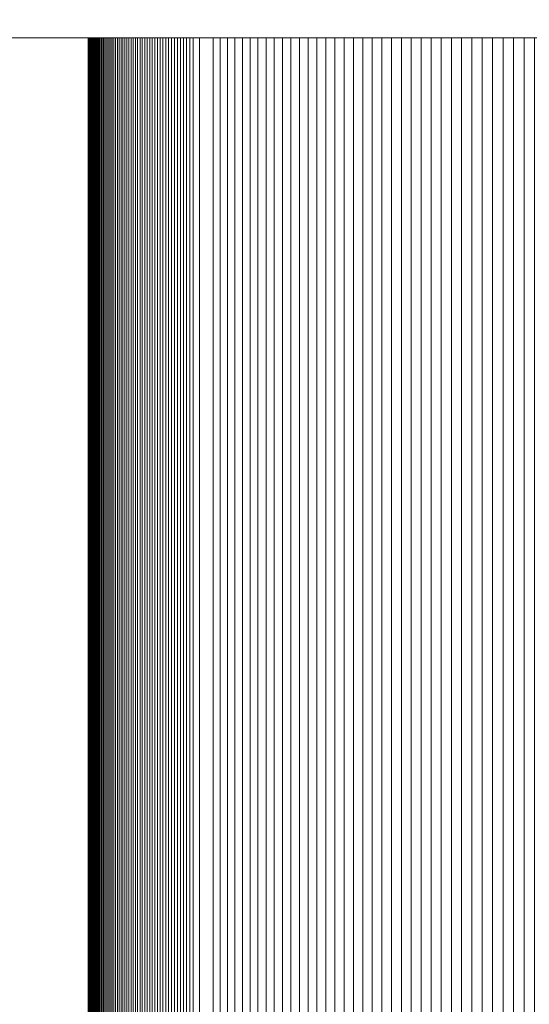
# Model space of a CAD drawing. Header units: inches. Extents: x -412 to -304, y -62 to 18.
# Tile 513 of 656: x -362.9691 to -362.8704, y -8.4463 to -8.2555. Entities that reach past the tile are written whole.
import ezdxf

# ---------------------------------------------------------------- set-up
doc = ezdxf.new("R2010")
doc.units = ezdxf.units.IN
doc.header["$LTSCALE"] = 32
doc.header["$MEASUREMENT"] = 0
for name, color, linetype, lineweight in [('Black', 7, 'Continuous', 18), ('Drawing', 7, 'Continuous', 18), ('None', 7, 'Continuous', 18), ('SolidLine', 7, 'Continuous', 15), ('Wood_1-H', 7, 'Continuous', 13)]:
    doc.layers.add(name, color=color, linetype=linetype, lineweight=lineweight)

# ---------------------------------------------------------------- blocks, each defined once
blk = doc.blocks.new('Group-20')
at = {"layer": 'Black'}
for points in [[(-34.54794, 16.53613, 28.9791), (34.54794, 16.53613, 28.9791), (34.54794, -16.53613, 28.9791), (-34.54794, -16.53613, 28.9791)], [(-34.54794, 16.53613, 27.70079), (34.54794, 16.53613, 27.70079), (34.54794, -16.53613, 27.70079), (-34.54794, -16.53613, 27.70079)]]:
    blk.add_3dface(points, dxfattribs=at)
at = {"layer": 'Wood_1-H'}
for points in [[(-35.96494, 17.95313, 28.99879), (35.96494, 17.95313, 28.99879), (35.96494, -17.95313, 28.99879), (-35.96494, -17.95313, 28.99879)], [(-35.96494, 17.95313, 28.9791), (35.96494, 17.95313, 28.9791), (35.96494, -17.95313, 28.9791), (-35.96494, -17.95313, 28.9791)]]:
    blk.add_3dface(points, dxfattribs=at)
blk = doc.blocks.new('MpHtAdjTrough-1095 (3D)')
at = {"layer": 'Black'}
for points, invisible_edges in [([(-17.24409, -4.82239, -0.1893), (-17.24409, -4.76584, -0.19505), (-17.24409, -4.72325, -0.1754), (-17.24409, -4.82239, -0.1893)], 15), ([(-17.24409, -4.82239, -0.1893), (-17.24409, -4.72325, -0.1754), (-17.24409, -4.79247, -0.00787), (-17.24409, -4.82239, -0.1893)], 15), ([(-17.24409, -4.79863, -0.19584), (-17.24409, -4.7822, -0.19682), (-17.24409, -4.76584, -0.19505), (-17.24409, -4.79863, -0.19584)], 15), ([(-17.24409, -4.82239, -0.1893), (-17.24409, -4.79863, -0.19584), (-17.24409, -4.76584, -0.19505), (-17.24409, -4.82239, -0.1893)], 15), ([(-17.24409, -4.79863, -0.19584), (-17.24409, -4.79249, -0.19653), (-17.24409, -4.7822, -0.19682), (-17.24409, -4.79863, -0.19584)], 15), ([(-17.24409, -4.78459, -0.00787), (-17.24409, -4.87772, -0.13029), (-17.24409, -4.88012, -0.12214)], 9), ([(-17.24409, -4.78459, -0.00787), (-17.24409, -4.85583, -0.16635), (-17.24409, -4.86142, -0.15995)], 9), ([(-17.24409, -4.78459, -0.00787), (-17.24409, -4.83604, -0.18233), (-17.24409, -4.84309, -0.17758)], 9), ([(-17.24409, -4.78459, -0.00787), (-17.24409, -4.87085, -0.14582), (-17.24409, -4.87462, -0.13821), (-17.24409, -4.87772, -0.13029)], 9), ([(-17.24409, -4.84309, -0.17758), (-17.24409, -4.8497, -0.17224), (-17.24409, -4.85583, -0.16635), (-17.24409, -4.78459, -0.00787)], 12), ([(-17.24409, -4.78459, -0.00787), (-17.24409, -4.88277, -0.10536), (-17.24409, -4.88301, -0.09686)], 9), ([(-17.24409, -4.86142, -0.15995), (-17.24409, -4.86644, -0.15309), (-17.24409, -4.87085, -0.14582), (-17.24409, -4.78459, -0.00787)], 12), ([(-17.24409, -4.78459, -0.00787), (-17.24409, -4.81282, -0.19272), (-17.24409, -4.82085, -0.18993)], 9), ([(-17.24409, -4.88301, -0.09686), (-17.24409, -4.8825, -0.08838), (-17.24409, -4.88127, -0.07997), (-17.24409, -4.78459, -0.00787)], 12), ([(-17.24409, -4.82085, -0.18993), (-17.24409, -4.82861, -0.18646), (-17.24409, -4.83604, -0.18233), (-17.24409, -4.78459, -0.00787)], 12), ([(-17.24409, -4.88012, -0.12214), (-17.24409, -4.88181, -0.11381), (-17.24409, -4.88277, -0.10536), (-17.24409, -4.78459, -0.00787)], 12), ([(-17.24409, -4.78459, -0.00787), (-17.24409, -4.79619, -0.19616), (-17.24409, -4.80458, -0.1948), (-17.24409, -4.81282, -0.19272)], 9), ([(-17.24409, -4.80151, -0.00147), (-17.24409, -4.79308, -0.00037), (-17.24409, -4.78459, -0.00787), (-17.24409, -4.87932, -0.0717)], 14), ([(-17.24409, -4.88127, -0.07997), (-17.24409, -4.87932, -0.0717), (-17.24409, -4.78459, -0.00787)], 10), ([(-17.24409, -4.86333, -0.03937), (-17.24409, -4.82239, -0.1893), (-17.24409, -4.79247, -0.00787), (-17.24409, -4.86333, -0.03937)], 15), ([(-17.24409, -4.86333, -0.03937), (-17.24409, -4.79247, -0.00787), (-17.24409, -4.79247), (-17.24409, -4.86333, -0.03937)], 13), ([(-17.24409, -4.86333, -0.03937), (-17.24409, -4.79247), (-17.24409, -5.31609), (-17.24409, -4.86333, -0.03937)], 13), ([(-17.24409, -4.79863, -0.19584), (-17.24409, -4.79659, -0.19612), (-17.24409, -4.79249, -0.19653), (-17.24409, -4.79863, -0.19584)], 14), ([(-17.24409, -4.80151, -0.00147), (17.24409, -4.80151, -0.00147), (17.24409, -4.79308, -0.00037), (-17.24409, -4.79308, -0.00037)], 5), ([(-17.24409, -4.79619, -0.19616), (17.24409, -4.79619, -0.19616), (17.24409, -4.80458, -0.1948), (-17.24409, -4.80458, -0.1948)], 5), ([(-17.24409, -4.80269, -0.19517), (-17.24409, -4.80066, -0.19553), (-17.24409, -4.79863, -0.19584), (-17.24409, -4.80269, -0.19517)], 12), ([(-17.24409, -4.80471, -0.19477), (-17.24409, -4.80269, -0.19517), (-17.24409, -4.79863, -0.19584), (-17.24409, -4.80471, -0.19477)], 14), ([(-17.24409, -4.81071, -0.19332), (-17.24409, -4.80471, -0.19477), (-17.24409, -4.79863, -0.19584), (-17.24409, -4.81071, -0.19332)], 15), ([(-17.24409, -4.82239, -0.1893), (-17.24409, -4.81071, -0.19332), (-17.24409, -4.79863, -0.19584), (-17.24409, -4.82239, -0.1893)], 15), ([(-17.24409, -4.80982, -0.00329), (17.24409, -4.80982, -0.00329), (17.24409, -4.80151, -0.00147), (-17.24409, -4.80151, -0.00147)], 5), ([(-17.24409, -4.87932, -0.0717), (-17.24409, -4.80982, -0.00329), (-17.24409, -4.80151, -0.00147)], 9), ([(-17.24409, -4.80458, -0.1948), (17.24409, -4.80458, -0.1948), (17.24409, -4.81282, -0.19272), (-17.24409, -4.81282, -0.19272)], 5), ([(-17.24409, -4.80872, -0.19385), (-17.24409, -4.80672, -0.19433), (-17.24409, -4.80471, -0.19477), (-17.24409, -4.80872, -0.19385)], 12), ([(-17.24409, -4.81071, -0.19332), (-17.24409, -4.80872, -0.19385), (-17.24409, -4.80471, -0.19477), (-17.24409, -4.81071, -0.19332)], 14), ([(-17.24409, -4.81793, -0.00582), (17.24409, -4.81793, -0.00582), (17.24409, -4.80982, -0.00329), (-17.24409, -4.80982, -0.00329)], 5), ([(-17.24409, -4.8258, -0.00904), (-17.24409, -4.81793, -0.00582), (-17.24409, -4.80982, -0.00329), (-17.24409, -4.87932, -0.0717)], 12), ([(-17.24409, -4.81466, -0.19215), (-17.24409, -4.81269, -0.19275), (-17.24409, -4.81071, -0.19332), (-17.24409, -4.81466, -0.19215)], 12), ([(-17.24409, -4.81855, -0.19081), (-17.24409, -4.81466, -0.19215), (-17.24409, -4.81071, -0.19332), (-17.24409, -4.81855, -0.19081)], 15), ([(-17.24409, -4.82239, -0.1893), (-17.24409, -4.81855, -0.19081), (-17.24409, -4.81071, -0.19332), (-17.24409, -4.82239, -0.1893)], 15), ([(-17.24409, -4.81282, -0.19272), (17.24409, -4.81282, -0.19272), (17.24409, -4.82085, -0.18993), (-17.24409, -4.82085, -0.18993)], 5), ([(-17.24409, -4.81855, -0.19081), (-17.24409, -4.81661, -0.1915), (-17.24409, -4.81466, -0.19215), (-17.24409, -4.81855, -0.19081)], 12), ([(-17.24409, -4.8258, -0.00904), (17.24409, -4.8258, -0.00904), (17.24409, -4.81793, -0.00582), (-17.24409, -4.81793, -0.00582)], 5), ([(-17.24409, -4.82239, -0.1893), (-17.24409, -4.82048, -0.19007), (-17.24409, -4.81855, -0.19081), (-17.24409, -4.82239, -0.1893)], 12), ([(-17.24409, -4.82085, -0.18993), (17.24409, -4.82085, -0.18993), (17.24409, -4.82861, -0.18646), (-17.24409, -4.82861, -0.18646)], 5), ([(-17.24409, -4.82616, -0.18764), (-17.24409, -4.82428, -0.18849), (-17.24409, -4.82239, -0.1893), (-17.24409, -4.82616, -0.18764)], 12), ([(-17.24409, -4.82985, -0.18583), (-17.24409, -4.82616, -0.18764), (-17.24409, -4.82239, -0.1893), (-17.24409, -4.82985, -0.18583)], 15), ([(-17.24409, -4.83525, -0.18282), (-17.24409, -4.82985, -0.18583), (-17.24409, -4.82239, -0.1893), (-17.24409, -4.83525, -0.18282)], 15), ([(-17.24409, -4.84541, -0.17581), (-17.24409, -4.83525, -0.18282), (-17.24409, -4.82239, -0.1893), (-17.24409, -4.84541, -0.17581)], 15), ([(-17.24409, -4.85882, -0.16306), (-17.24409, -4.84541, -0.17581), (-17.24409, -4.82239, -0.1893), (-17.24409, -4.85882, -0.16306)], 15), ([(-17.24409, -4.87739, -0.13123), (-17.24409, -4.85882, -0.16306), (-17.24409, -4.82239, -0.1893), (-17.24409, -4.87739, -0.13123)], 15), ([(-17.24409, -4.86333, -0.03937), (-17.24409, -4.87739, -0.13123), (-17.24409, -4.82239, -0.1893), (-17.24409, -4.86333, -0.03937)], 15), ([(-17.24409, -4.83335, -0.01293), (17.24409, -4.83335, -0.01293), (17.24409, -4.8258, -0.00904), (-17.24409, -4.8258, -0.00904)], 5), ([(-17.24409, -4.87932, -0.0717), (-17.24409, -4.84055, -0.01745), (-17.24409, -4.83335, -0.01293), (-17.24409, -4.8258, -0.00904)], 9), ([(-17.24409, -4.82985, -0.18583), (-17.24409, -4.82801, -0.18675), (-17.24409, -4.82616, -0.18764), (-17.24409, -4.82985, -0.18583)], 12), ([(-17.24409, -4.82861, -0.18646), (17.24409, -4.82861, -0.18646), (17.24409, -4.83604, -0.18233), (-17.24409, -4.83604, -0.18233)], 5), ([(-17.24409, -4.83525, -0.18282), (-17.24409, -4.83167, -0.18486), (-17.24409, -4.82985, -0.18583), (-17.24409, -4.83525, -0.18282)], 13), ([(-17.24409, -4.83525, -0.18282), (-17.24409, -4.83347, -0.18386), (-17.24409, -4.83167, -0.18486), (-17.24409, -4.83525, -0.18282)], 12), ([(-17.24409, -4.84055, -0.01745), (17.24409, -4.84055, -0.01745), (17.24409, -4.83335, -0.01293), (-17.24409, -4.83335, -0.01293)], 5), ([(-17.24409, -4.83873, -0.18062), (-17.24409, -4.837, -0.18174), (-17.24409, -4.83525, -0.18282), (-17.24409, -4.83873, -0.18062)], 12), ([(-17.24409, -4.84212, -0.17829), (-17.24409, -4.83873, -0.18062), (-17.24409, -4.83525, -0.18282), (-17.24409, -4.84212, -0.17829)], 15), ([(-17.24409, -4.84541, -0.17581), (-17.24409, -4.84212, -0.17829), (-17.24409, -4.83525, -0.18282), (-17.24409, -4.84541, -0.17581)], 15), ([(-17.24409, -4.83604, -0.18233), (17.24409, -4.83604, -0.18233), (17.24409, -4.84309, -0.17758), (-17.24409, -4.84309, -0.17758)], 5), ([(-17.24409, -4.84212, -0.17829), (-17.24409, -4.84044, -0.17947), (-17.24409, -4.83873, -0.18062), (-17.24409, -4.84212, -0.17829)], 12), ([(-17.24409, -4.84733, -0.02258), (17.24409, -4.84733, -0.02258), (17.24409, -4.84055, -0.01745), (-17.24409, -4.84055, -0.01745)], 5), ([(-17.24409, -4.84055, -0.01745), (-17.24409, -4.86467, -0.04119), (-17.24409, -4.85943, -0.0345), (-17.24409, -4.85364, -0.02828)], 9), ([(-17.24409, -4.84055, -0.01745), (-17.24409, -4.86931, -0.04831), (-17.24409, -4.86467, -0.04119)], 9), ([(-17.24409, -4.84055, -0.01745), (-17.24409, -4.87932, -0.0717), (-17.24409, -4.87666, -0.06362)], 9), ([(-17.24409, -4.87666, -0.06362), (-17.24409, -4.87331, -0.05581), (-17.24409, -4.86931, -0.04831), (-17.24409, -4.84055, -0.01745)], 12), ([(-17.24409, -4.85364, -0.02828), (-17.24409, -4.84733, -0.02258), (-17.24409, -4.84055, -0.01745)], 8), ([(-17.24409, -4.84541, -0.17581), (-17.24409, -4.84378, -0.17707), (-17.24409, -4.84212, -0.17829), (-17.24409, -4.84541, -0.17581)], 12), ([(-17.24409, -4.84309, -0.17758), (17.24409, -4.84309, -0.17758), (17.24409, -4.8497, -0.17224), (-17.24409, -4.8497, -0.17224)], 5), ([(-17.24409, -4.8486, -0.1732), (-17.24409, -4.84702, -0.17452), (-17.24409, -4.84541, -0.17581), (-17.24409, -4.8486, -0.1732)], 12), ([(-17.24409, -4.85167, -0.17046), (-17.24409, -4.8486, -0.1732), (-17.24409, -4.84541, -0.17581), (-17.24409, -4.85167, -0.17046)], 15), ([(-17.24409, -4.85882, -0.16306), (-17.24409, -4.85167, -0.17046), (-17.24409, -4.84541, -0.17581), (-17.24409, -4.85882, -0.16306)], 15), ([(-17.24409, -4.85364, -0.02828), (17.24409, -4.85364, -0.02828), (17.24409, -4.84733, -0.02258), (-17.24409, -4.84733, -0.02258)], 5), ([(-17.24409, -4.85167, -0.17046), (-17.24409, -4.85015, -0.17184), (-17.24409, -4.8486, -0.1732), (-17.24409, -4.85167, -0.17046)], 12), ([(-17.24409, -4.8497, -0.17224), (17.24409, -4.8497, -0.17224), (17.24409, -4.85583, -0.16635), (-17.24409, -4.85583, -0.16635)], 5), ([(-17.24409, -4.85462, -0.16759), (-17.24409, -4.85316, -0.16904), (-17.24409, -4.85167, -0.17046), (-17.24409, -4.85462, -0.16759)], 12), ([(-17.24409, -4.85882, -0.16306), (-17.24409, -4.85462, -0.16759), (-17.24409, -4.85167, -0.17046), (-17.24409, -4.85882, -0.16306)], 15), ([(-17.24409, -4.85943, -0.0345), (17.24409, -4.85943, -0.0345), (17.24409, -4.85364, -0.02828), (-17.24409, -4.85364, -0.02828)], 5), ([(-17.24409, -4.85745, -0.1646), (-17.24409, -4.85605, -0.16611), (-17.24409, -4.85462, -0.16759), (-17.24409, -4.85745, -0.1646)], 12), ([(-17.24409, -4.85882, -0.16306), (-17.24409, -4.85745, -0.1646), (-17.24409, -4.85462, -0.16759), (-17.24409, -4.85882, -0.16306)], 14), ([(-17.24409, -4.85583, -0.16635), (17.24409, -4.85583, -0.16635), (17.24409, -4.86142, -0.15995), (-17.24409, -4.86142, -0.15995)], 5), ([(-17.24409, -4.86397, -0.15663), (-17.24409, -4.86146, -0.1599), (-17.24409, -4.85882, -0.16306), (-17.24409, -4.86397, -0.15663)], 13), ([(-17.24409, -4.87161, -0.14442), (-17.24409, -4.86397, -0.15663), (-17.24409, -4.85882, -0.16306), (-17.24409, -4.87161, -0.14442)], 15), ([(-17.24409, -4.87739, -0.13123), (-17.24409, -4.87161, -0.14442), (-17.24409, -4.85882, -0.16306), (-17.24409, -4.87739, -0.13123)], 15), ([(-17.24409, -4.86467, -0.04119), (17.24409, -4.86467, -0.04119), (17.24409, -4.85943, -0.0345), (-17.24409, -4.85943, -0.0345)], 5), ([(-17.24409, -4.86142, -0.15995), (17.24409, -4.86142, -0.15995), (17.24409, -4.86644, -0.15309), (-17.24409, -4.86644, -0.15309)], 5), ([(-17.24409, -4.86397, -0.15663), (-17.24409, -4.86273, -0.15827), (-17.24409, -4.86146, -0.1599), (-17.24409, -4.86397, -0.15663)], 12), ([(-17.24409, -4.86333, -0.03937), (-17.24409, -4.86455, -0.04103), (-17.24409, -4.86573, -0.04272), (-17.24409, -4.86333, -0.03937)], 12), ([(-17.24409, -4.86333, -0.03937), (-17.24409, -4.86573, -0.04272), (-17.24409, -4.86907, -0.04791), (-17.24409, -4.86333, -0.03937)], 15), ([(-17.24409, -4.86333, -0.03937), (-17.24409, -4.86907, -0.04791), (-17.24409, -4.87388, -0.05701), (-17.24409, -4.86333, -0.03937)], 15), ([(-17.24409, -4.86333, -0.03937), (-17.24409, -4.87388, -0.05701), (-17.24409, -4.88204, -0.08456), (-17.24409, -4.86333, -0.03937)], 15), ([(-17.24409, -4.86333, -0.03937), (-17.24409, -4.88204, -0.08456), (-17.24409, -4.87739, -0.13123), (-17.24409, -4.86333, -0.03937)], 15), ([(-17.24409, -5.31609), (-17.24409, -5.31609, -0.03937), (-17.24409, -4.86333, -0.03937), (-17.24409, -5.31609)], 12), ([(-17.24409, -4.86746, -0.15153), (-17.24409, -4.86517, -0.15495), (-17.24409, -4.86397, -0.15663), (-17.24409, -4.86746, -0.15153)], 13), ([(-17.24409, -4.87161, -0.14442), (-17.24409, -4.86746, -0.15153), (-17.24409, -4.86397, -0.15663), (-17.24409, -4.87161, -0.14442)], 15), ([(-17.24409, -4.86931, -0.04831), (17.24409, -4.86931, -0.04831), (17.24409, -4.86467, -0.04119), (-17.24409, -4.86467, -0.04119)], 5), ([(-17.24409, -4.86746, -0.15153), (-17.24409, -4.86633, -0.15326), (-17.24409, -4.86517, -0.15495), (-17.24409, -4.86746, -0.15153)], 12), ([(-17.24409, -4.86573, -0.04272), (-17.24409, -4.86688, -0.04443), (-17.24409, -4.86907, -0.04791), (-17.24409, -4.86573, -0.04272)], 14), ([(-17.24409, -4.86644, -0.15309), (17.24409, -4.86644, -0.15309), (17.24409, -4.87085, -0.14582), (-17.24409, -4.87085, -0.14582)], 5), ([(-17.24409, -4.86688, -0.04443), (-17.24409, -4.86799, -0.04616), (-17.24409, -4.86907, -0.04791), (-17.24409, -4.86688, -0.04443)], 12), ([(-17.24409, -4.87161, -0.14442), (-17.24409, -4.86855, -0.14979), (-17.24409, -4.86746, -0.15153), (-17.24409, -4.87161, -0.14442)], 13), ([(-17.24409, -4.87063, -0.14623), (-17.24409, -4.86961, -0.14802), (-17.24409, -4.86855, -0.14979), (-17.24409, -4.87063, -0.14623)], 12), ([(-17.24409, -4.87161, -0.14442), (-17.24409, -4.87063, -0.14623), (-17.24409, -4.86855, -0.14979), (-17.24409, -4.87161, -0.14442)], 14), ([(-17.24409, -4.86907, -0.04791), (-17.24409, -4.87011, -0.04969), (-17.24409, -4.87207, -0.05331), (-17.24409, -4.86907, -0.04791)], 14), ([(-17.24409, -4.86907, -0.04791), (-17.24409, -4.87207, -0.05331), (-17.24409, -4.87388, -0.05701), (-17.24409, -4.86907, -0.04791)], 15), ([(-17.24409, -4.87331, -0.05581), (17.24409, -4.87331, -0.05581), (17.24409, -4.86931, -0.04831), (-17.24409, -4.86931, -0.04831)], 5), ([(-17.24409, -4.87011, -0.04969), (-17.24409, -4.87111, -0.05149), (-17.24409, -4.87207, -0.05331), (-17.24409, -4.87011, -0.04969)], 12), ([(-17.24409, -4.87085, -0.14582), (17.24409, -4.87085, -0.14582), (17.24409, -4.87462, -0.13821), (-17.24409, -4.87462, -0.13821)], 5), ([(-17.24409, -4.87346, -0.14074), (-17.24409, -4.87255, -0.14259), (-17.24409, -4.87161, -0.14442), (-17.24409, -4.87346, -0.14074)], 12), ([(-17.24409, -4.87432, -0.13887), (-17.24409, -4.87346, -0.14074), (-17.24409, -4.87161, -0.14442), (-17.24409, -4.87432, -0.13887)], 14), ([(-17.24409, -4.87739, -0.13123), (-17.24409, -4.87432, -0.13887), (-17.24409, -4.87161, -0.14442), (-17.24409, -4.87739, -0.13123)], 15), ([(-17.24409, -4.87207, -0.05331), (-17.24409, -4.873, -0.05515), (-17.24409, -4.87388, -0.05701), (-17.24409, -4.87207, -0.05331)], 12), ([(-17.24409, -4.87666, -0.06362), (17.24409, -4.87666, -0.06362), (17.24409, -4.87331, -0.05581), (-17.24409, -4.87331, -0.05581)], 5), ([(-17.24409, -4.87388, -0.05701), (-17.24409, -4.87473, -0.05889), (-17.24409, -4.87554, -0.06078), (-17.24409, -4.87388, -0.05701)], 12), ([(-17.24409, -4.87388, -0.05701), (-17.24409, -4.87554, -0.06078), (-17.24409, -4.87703, -0.06462), (-17.24409, -4.87388, -0.05701)], 15), ([(-17.24409, -4.87388, -0.05701), (-17.24409, -4.87703, -0.06462), (-17.24409, -4.87897, -0.07048), (-17.24409, -4.87388, -0.05701)], 15), ([(-17.24409, -4.87388, -0.05701), (-17.24409, -4.87897, -0.07048), (-17.24409, -4.88204, -0.08456), (-17.24409, -4.87388, -0.05701)], 15), ([(-17.24409, -4.87594, -0.13508), (-17.24409, -4.87515, -0.13699), (-17.24409, -4.87432, -0.13887), (-17.24409, -4.87594, -0.13508)], 12), ([(-17.24409, -4.87739, -0.13123), (-17.24409, -4.87594, -0.13508), (-17.24409, -4.87432, -0.13887), (-17.24409, -4.87739, -0.13123)], 15), ([(-17.24409, -4.87462, -0.13821), (17.24409, -4.87462, -0.13821), (17.24409, -4.87772, -0.13029), (-17.24409, -4.87772, -0.13029)], 5), ([(-17.24409, -4.87554, -0.06078), (-17.24409, -4.8763, -0.06269), (-17.24409, -4.87703, -0.06462), (-17.24409, -4.87554, -0.06078)], 12), ([(-17.24409, -4.87739, -0.13123), (-17.24409, -4.87668, -0.13316), (-17.24409, -4.87594, -0.13508), (-17.24409, -4.87739, -0.13123)], 12), ([(-17.24409, -4.87932, -0.0717), (17.24409, -4.87932, -0.0717), (17.24409, -4.87666, -0.06362), (-17.24409, -4.87666, -0.06362)], 5), ([(-17.24409, -4.87703, -0.06462), (-17.24409, -4.87772, -0.06656), (-17.24409, -4.87897, -0.07048), (-17.24409, -4.87703, -0.06462)], 14), ([(-17.24409, -4.87868, -0.12732), (-17.24409, -4.87806, -0.12928), (-17.24409, -4.87739, -0.13123), (-17.24409, -4.87868, -0.12732)], 12), ([(-17.24409, -4.87926, -0.12535), (-17.24409, -4.87868, -0.12732), (-17.24409, -4.87739, -0.13123), (-17.24409, -4.87926, -0.12535)], 14), ([(-17.24409, -4.88118, -0.11734), (-17.24409, -4.87926, -0.12535), (-17.24409, -4.87739, -0.13123), (-17.24409, -4.88118, -0.11734)], 15), ([(-17.24409, -4.88279, -0.1051), (-17.24409, -4.88118, -0.11734), (-17.24409, -4.87739, -0.13123), (-17.24409, -4.88279, -0.1051)], 15), ([(-17.24409, -4.88204, -0.08456), (-17.24409, -4.88279, -0.1051), (-17.24409, -4.87739, -0.13123), (-17.24409, -4.88204, -0.08456)], 15), ([(-17.24409, -4.87772, -0.06656), (-17.24409, -4.87836, -0.06852), (-17.24409, -4.87897, -0.07048), (-17.24409, -4.87772, -0.06656)], 12), ([(-17.24409, -4.87772, -0.13029), (17.24409, -4.87772, -0.13029), (17.24409, -4.88012, -0.12214), (-17.24409, -4.88012, -0.12214)], 5), ([(-17.24409, -4.87897, -0.07048), (-17.24409, -4.87953, -0.07246), (-17.24409, -4.88005, -0.07446), (-17.24409, -4.87897, -0.07048)], 12), ([(-17.24409, -4.87897, -0.07048), (-17.24409, -4.88005, -0.07446), (-17.24409, -4.88097, -0.07847), (-17.24409, -4.87897, -0.07048)], 15), ([(-17.24409, -4.87897, -0.07048), (-17.24409, -4.88097, -0.07847), (-17.24409, -4.88204, -0.08456), (-17.24409, -4.87897, -0.07048)], 15), ([(-17.24409, -4.88031, -0.12136), (-17.24409, -4.87981, -0.12336), (-17.24409, -4.87926, -0.12535), (-17.24409, -4.88031, -0.12136)], 12), ([(-17.24409, -4.88118, -0.11734), (-17.24409, -4.88031, -0.12136), (-17.24409, -4.87926, -0.12535), (-17.24409, -4.88118, -0.11734)], 15), ([(-17.24409, -4.88127, -0.07997), (17.24409, -4.88127, -0.07997), (17.24409, -4.87932, -0.0717), (-17.24409, -4.87932, -0.0717)], 5), ([(-17.24409, -4.88005, -0.07446), (-17.24409, -4.88054, -0.07646), (-17.24409, -4.88097, -0.07847), (-17.24409, -4.88005, -0.07446)], 12), ([(-17.24409, -4.88012, -0.12214), (17.24409, -4.88012, -0.12214), (17.24409, -4.88181, -0.11381), (-17.24409, -4.88181, -0.11381)], 5), ([(-17.24409, -4.88118, -0.11734), (-17.24409, -4.88077, -0.11935), (-17.24409, -4.88031, -0.12136), (-17.24409, -4.88118, -0.11734)], 12), ([(-17.24409, -4.88097, -0.07847), (-17.24409, -4.88137, -0.08049), (-17.24409, -4.88172, -0.08252), (-17.24409, -4.88097, -0.07847)], 12), ([(-17.24409, -4.88097, -0.07847), (-17.24409, -4.88172, -0.08252), (-17.24409, -4.88204, -0.08456), (-17.24409, -4.88097, -0.07847)], 13), ([(-17.24409, -4.88189, -0.11328), (-17.24409, -4.88156, -0.11531), (-17.24409, -4.88118, -0.11734), (-17.24409, -4.88189, -0.11328)], 12), ([(-17.24409, -4.88218, -0.11124), (-17.24409, -4.88189, -0.11328), (-17.24409, -4.88118, -0.11734), (-17.24409, -4.88218, -0.11124)], 14), ([(-17.24409, -4.88279, -0.1051), (-17.24409, -4.88218, -0.11124), (-17.24409, -4.88118, -0.11734), (-17.24409, -4.88279, -0.1051)], 15), ([(-17.24409, -4.8825, -0.08838), (17.24409, -4.8825, -0.08838), (17.24409, -4.88127, -0.07997), (-17.24409, -4.88127, -0.07997)], 5), ([(-17.24409, -4.88181, -0.11381), (17.24409, -4.88181, -0.11381), (17.24409, -4.88277, -0.10536), (-17.24409, -4.88277, -0.10536)], 5), ([(-17.24409, -4.88204, -0.08456), (-17.24409, -4.8823, -0.0866), (-17.24409, -4.88253, -0.08864), (-17.24409, -4.88204, -0.08456)], 12), ([(-17.24409, -4.88204, -0.08456), (-17.24409, -4.88253, -0.08864), (-17.24409, -4.88295, -0.09481), (-17.24409, -4.88204, -0.08456)], 15), ([(-17.24409, -4.88204, -0.08456), (-17.24409, -4.88295, -0.09481), (-17.24409, -4.88279, -0.1051), (-17.24409, -4.88204, -0.08456)], 15), ([(-17.24409, -4.88263, -0.10715), (-17.24409, -4.88243, -0.1092), (-17.24409, -4.88218, -0.11124), (-17.24409, -4.88263, -0.10715)], 12), ([(-17.24409, -4.88279, -0.1051), (-17.24409, -4.88263, -0.10715), (-17.24409, -4.88218, -0.11124), (-17.24409, -4.88279, -0.1051)], 14), ([(-17.24409, -4.88301, -0.09686), (17.24409, -4.88301, -0.09686), (17.24409, -4.8825, -0.08838), (-17.24409, -4.8825, -0.08838)], 5), ([(-17.24409, -4.88253, -0.08864), (-17.24409, -4.88271, -0.09069), (-17.24409, -4.88295, -0.09481), (-17.24409, -4.88253, -0.08864)], 14), ([(-17.24409, -4.88271, -0.09069), (-17.24409, -4.88285, -0.09275), (-17.24409, -4.88295, -0.09481), (-17.24409, -4.88271, -0.09069)], 12), ([(-17.24409, -4.88277, -0.10536), (17.24409, -4.88277, -0.10536), (17.24409, -4.88301, -0.09686), (-17.24409, -4.88301, -0.09686)], 5), ([(-17.24409, -4.88298, -0.10098), (-17.24409, -4.88291, -0.10304), (-17.24409, -4.88279, -0.1051), (-17.24409, -4.88298, -0.10098)], 12), ([(-17.24409, -4.88302, -0.09892), (-17.24409, -4.88298, -0.10098), (-17.24409, -4.88279, -0.1051), (-17.24409, -4.88302, -0.09892)], 14), ([(-17.24409, -4.88295, -0.09481), (-17.24409, -4.88302, -0.09892), (-17.24409, -4.88279, -0.1051), (-17.24409, -4.88295, -0.09481)], 15), ([(-17.24409, -4.88295, -0.09481), (-17.24409, -4.88301, -0.09686), (-17.24409, -4.88302, -0.09892), (-17.24409, -4.88295, -0.09481)], 12)]:
    blk.add_3dface(points, dxfattribs=dict(at, invisible_edges=invisible_edges))
for points in [[(-17.24409, -5.31609), (17.24409, -5.31609), (17.24409, -4.79247), (-17.24409, -4.79247)], [(-17.24409, -4.79659, -0.19612), (17.24409, -4.79659, -0.19612), (17.24409, -4.79863, -0.19584), (-17.24409, -4.79863, -0.19584)], [(-17.24409, -4.79863, -0.19584), (17.24409, -4.79863, -0.19584), (17.24409, -4.80066, -0.19553), (-17.24409, -4.80066, -0.19553)], [(-17.24409, -4.80066, -0.19553), (17.24409, -4.80066, -0.19553), (17.24409, -4.80269, -0.19517), (-17.24409, -4.80269, -0.19517)], [(-17.24409, -4.80269, -0.19517), (17.24409, -4.80269, -0.19517), (17.24409, -4.80471, -0.19477), (-17.24409, -4.80471, -0.19477)], [(-17.24409, -4.80471, -0.19477), (17.24409, -4.80471, -0.19477), (17.24409, -4.80672, -0.19433), (-17.24409, -4.80672, -0.19433)], [(-17.24409, -4.80672, -0.19433), (17.24409, -4.80672, -0.19433), (17.24409, -4.80872, -0.19385), (-17.24409, -4.80872, -0.19385)], [(-17.24409, -4.80872, -0.19385), (17.24409, -4.80872, -0.19385), (17.24409, -4.81071, -0.19332), (-17.24409, -4.81071, -0.19332)], [(-17.24409, -4.81071, -0.19332), (17.24409, -4.81071, -0.19332), (17.24409, -4.81269, -0.19275), (-17.24409, -4.81269, -0.19275)], [(-17.24409, -4.81269, -0.19275), (17.24409, -4.81269, -0.19275), (17.24409, -4.81466, -0.19215), (-17.24409, -4.81466, -0.19215)], [(-17.24409, -4.81466, -0.19215), (17.24409, -4.81466, -0.19215), (17.24409, -4.81661, -0.1915), (-17.24409, -4.81661, -0.1915)], [(-17.24409, -4.81661, -0.1915), (17.24409, -4.81661, -0.1915), (17.24409, -4.81855, -0.19081), (-17.24409, -4.81855, -0.19081)], [(-17.24409, -4.81855, -0.19081), (17.24409, -4.81855, -0.19081), (17.24409, -4.82048, -0.19007), (-17.24409, -4.82048, -0.19007)], [(-17.24409, -4.82048, -0.19007), (17.24409, -4.82048, -0.19007), (17.24409, -4.82239, -0.1893), (-17.24409, -4.82239, -0.1893)], [(-17.24409, -4.82239, -0.1893), (17.24409, -4.82239, -0.1893), (17.24409, -4.82428, -0.18849), (-17.24409, -4.82428, -0.18849)], [(-17.24409, -4.82428, -0.18849), (17.24409, -4.82428, -0.18849), (17.24409, -4.82616, -0.18764), (-17.24409, -4.82616, -0.18764)], [(-17.24409, -4.82616, -0.18764), (17.24409, -4.82616, -0.18764), (17.24409, -4.82801, -0.18675), (-17.24409, -4.82801, -0.18675)], [(-17.24409, -4.82801, -0.18675), (17.24409, -4.82801, -0.18675), (17.24409, -4.82985, -0.18583), (-17.24409, -4.82985, -0.18583)], [(-17.24409, -4.82985, -0.18583), (17.24409, -4.82985, -0.18583), (17.24409, -4.83167, -0.18486), (-17.24409, -4.83167, -0.18486)], [(-17.24409, -4.83167, -0.18486), (17.24409, -4.83167, -0.18486), (17.24409, -4.83347, -0.18386), (-17.24409, -4.83347, -0.18386)], [(-17.24409, -4.83347, -0.18386), (17.24409, -4.83347, -0.18386), (17.24409, -4.83525, -0.18282), (-17.24409, -4.83525, -0.18282)], [(-17.24409, -4.83525, -0.18282), (17.24409, -4.83525, -0.18282), (17.24409, -4.837, -0.18174), (-17.24409, -4.837, -0.18174)], [(-17.24409, -4.837, -0.18174), (17.24409, -4.837, -0.18174), (17.24409, -4.83873, -0.18062), (-17.24409, -4.83873, -0.18062)], [(-17.24409, -4.83873, -0.18062), (17.24409, -4.83873, -0.18062), (17.24409, -4.84044, -0.17947), (-17.24409, -4.84044, -0.17947)], [(-17.24409, -4.84044, -0.17947), (17.24409, -4.84044, -0.17947), (17.24409, -4.84212, -0.17829), (-17.24409, -4.84212, -0.17829)], [(-17.24409, -4.84212, -0.17829), (17.24409, -4.84212, -0.17829), (17.24409, -4.84378, -0.17707), (-17.24409, -4.84378, -0.17707)], [(-17.24409, -4.84378, -0.17707), (17.24409, -4.84378, -0.17707), (17.24409, -4.84541, -0.17581), (-17.24409, -4.84541, -0.17581)], [(-17.24409, -4.84541, -0.17581), (17.24409, -4.84541, -0.17581), (17.24409, -4.84702, -0.17452), (-17.24409, -4.84702, -0.17452)], [(-17.24409, -4.84702, -0.17452), (17.24409, -4.84702, -0.17452), (17.24409, -4.8486, -0.1732), (-17.24409, -4.8486, -0.1732)], [(-17.24409, -4.8486, -0.1732), (17.24409, -4.8486, -0.1732), (17.24409, -4.85015, -0.17184), (-17.24409, -4.85015, -0.17184)], [(-17.24409, -4.85015, -0.17184), (17.24409, -4.85015, -0.17184), (17.24409, -4.85167, -0.17046), (-17.24409, -4.85167, -0.17046)], [(-17.24409, -4.85167, -0.17046), (17.24409, -4.85167, -0.17046), (17.24409, -4.85316, -0.16904), (-17.24409, -4.85316, -0.16904)], [(-17.24409, -4.85316, -0.16904), (17.24409, -4.85316, -0.16904), (17.24409, -4.85462, -0.16759), (-17.24409, -4.85462, -0.16759)], [(-17.24409, -4.85462, -0.16759), (17.24409, -4.85462, -0.16759), (17.24409, -4.85605, -0.16611), (-17.24409, -4.85605, -0.16611)], [(-17.24409, -4.85605, -0.16611), (17.24409, -4.85605, -0.16611), (17.24409, -4.85745, -0.1646), (-17.24409, -4.85745, -0.1646)], [(-17.24409, -4.85745, -0.1646), (17.24409, -4.85745, -0.1646), (17.24409, -4.85882, -0.16306), (-17.24409, -4.85882, -0.16306)], [(-17.24409, -4.85882, -0.16306), (17.24409, -4.85882, -0.16306), (17.24409, -4.86146, -0.1599), (-17.24409, -4.86146, -0.1599)], [(-17.24409, -4.86146, -0.1599), (17.24409, -4.86146, -0.1599), (17.24409, -4.86273, -0.15827), (-17.24409, -4.86273, -0.15827)], [(-17.24409, -4.86273, -0.15827), (17.24409, -4.86273, -0.15827), (17.24409, -4.86397, -0.15663), (-17.24409, -4.86397, -0.15663)], [(-17.24409, -4.86333, -0.03937), (17.24409, -4.86333, -0.03937), (17.24409, -5.31609, -0.03937), (-17.24409, -5.31609, -0.03937)], [(-17.24409, -4.86455, -0.04103), (17.24409, -4.86455, -0.04103), (17.24409, -4.86333, -0.03937), (-17.24409, -4.86333, -0.03937)], [(-17.24409, -4.86397, -0.15663), (17.24409, -4.86397, -0.15663), (17.24409, -4.86517, -0.15495), (-17.24409, -4.86517, -0.15495)], [(-17.24409, -4.86573, -0.04272), (17.24409, -4.86573, -0.04272), (17.24409, -4.86455, -0.04103), (-17.24409, -4.86455, -0.04103)], [(-17.24409, -4.86517, -0.15495), (17.24409, -4.86517, -0.15495), (17.24409, -4.86633, -0.15326), (-17.24409, -4.86633, -0.15326)], [(-17.24409, -4.86688, -0.04443), (17.24409, -4.86688, -0.04443), (17.24409, -4.86573, -0.04272), (-17.24409, -4.86573, -0.04272)], [(-17.24409, -4.86633, -0.15326), (17.24409, -4.86633, -0.15326), (17.24409, -4.86746, -0.15153), (-17.24409, -4.86746, -0.15153)], [(-17.24409, -4.86799, -0.04616), (17.24409, -4.86799, -0.04616), (17.24409, -4.86688, -0.04443), (-17.24409, -4.86688, -0.04443)], [(-17.24409, -4.86746, -0.15153), (17.24409, -4.86746, -0.15153), (17.24409, -4.86855, -0.14979), (-17.24409, -4.86855, -0.14979)], [(-17.24409, -4.86907, -0.04791), (17.24409, -4.86907, -0.04791), (17.24409, -4.86799, -0.04616), (-17.24409, -4.86799, -0.04616)], [(-17.24409, -4.86855, -0.14979), (17.24409, -4.86855, -0.14979), (17.24409, -4.86961, -0.14802), (-17.24409, -4.86961, -0.14802)], [(-17.24409, -4.87011, -0.04969), (17.24409, -4.87011, -0.04969), (17.24409, -4.86907, -0.04791), (-17.24409, -4.86907, -0.04791)], [(-17.24409, -4.86961, -0.14802), (17.24409, -4.86961, -0.14802), (17.24409, -4.87063, -0.14623), (-17.24409, -4.87063, -0.14623)], [(-17.24409, -4.87111, -0.05149), (17.24409, -4.87111, -0.05149), (17.24409, -4.87011, -0.04969), (-17.24409, -4.87011, -0.04969)], [(-17.24409, -4.87063, -0.14623), (17.24409, -4.87063, -0.14623), (17.24409, -4.87161, -0.14442), (-17.24409, -4.87161, -0.14442)], [(-17.24409, -4.87207, -0.05331), (17.24409, -4.87207, -0.05331), (17.24409, -4.87111, -0.05149), (-17.24409, -4.87111, -0.05149)], [(-17.24409, -4.87161, -0.14442), (17.24409, -4.87161, -0.14442), (17.24409, -4.87255, -0.14259), (-17.24409, -4.87255, -0.14259)], [(-17.24409, -4.873, -0.05515), (17.24409, -4.873, -0.05515), (17.24409, -4.87207, -0.05331), (-17.24409, -4.87207, -0.05331)], [(-17.24409, -4.87255, -0.14259), (17.24409, -4.87255, -0.14259), (17.24409, -4.87346, -0.14074), (-17.24409, -4.87346, -0.14074)], [(-17.24409, -4.87388, -0.05701), (17.24409, -4.87388, -0.05701), (17.24409, -4.873, -0.05515), (-17.24409, -4.873, -0.05515)], [(-17.24409, -4.87346, -0.14074), (17.24409, -4.87346, -0.14074), (17.24409, -4.87432, -0.13887), (-17.24409, -4.87432, -0.13887)], [(-17.24409, -4.87473, -0.05889), (17.24409, -4.87473, -0.05889), (17.24409, -4.87388, -0.05701), (-17.24409, -4.87388, -0.05701)], [(-17.24409, -4.87432, -0.13887), (17.24409, -4.87432, -0.13887), (17.24409, -4.87515, -0.13699), (-17.24409, -4.87515, -0.13699)], [(-17.24409, -4.87554, -0.06078), (17.24409, -4.87554, -0.06078), (17.24409, -4.87473, -0.05889), (-17.24409, -4.87473, -0.05889)], [(-17.24409, -4.87515, -0.13699), (17.24409, -4.87515, -0.13699), (17.24409, -4.87594, -0.13508), (-17.24409, -4.87594, -0.13508)], [(-17.24409, -4.8763, -0.06269), (17.24409, -4.8763, -0.06269), (17.24409, -4.87554, -0.06078), (-17.24409, -4.87554, -0.06078)], [(-17.24409, -4.87594, -0.13508), (17.24409, -4.87594, -0.13508), (17.24409, -4.87668, -0.13316), (-17.24409, -4.87668, -0.13316)], [(-17.24409, -4.87703, -0.06462), (17.24409, -4.87703, -0.06462), (17.24409, -4.8763, -0.06269), (-17.24409, -4.8763, -0.06269)], [(-17.24409, -4.87668, -0.13316), (17.24409, -4.87668, -0.13316), (17.24409, -4.87739, -0.13123), (-17.24409, -4.87739, -0.13123)], [(-17.24409, -4.87772, -0.06656), (17.24409, -4.87772, -0.06656), (17.24409, -4.87703, -0.06462), (-17.24409, -4.87703, -0.06462)], [(-17.24409, -4.87739, -0.13123), (17.24409, -4.87739, -0.13123), (17.24409, -4.87806, -0.12928), (-17.24409, -4.87806, -0.12928)], [(-17.24409, -4.87836, -0.06852), (17.24409, -4.87836, -0.06852), (17.24409, -4.87772, -0.06656), (-17.24409, -4.87772, -0.06656)], [(-17.24409, -4.87806, -0.12928), (17.24409, -4.87806, -0.12928), (17.24409, -4.87868, -0.12732), (-17.24409, -4.87868, -0.12732)], [(-17.24409, -4.87897, -0.07048), (17.24409, -4.87897, -0.07048), (17.24409, -4.87836, -0.06852), (-17.24409, -4.87836, -0.06852)], [(-17.24409, -4.87868, -0.12732), (17.24409, -4.87868, -0.12732), (17.24409, -4.87926, -0.12535), (-17.24409, -4.87926, -0.12535)], [(-17.24409, -4.87953, -0.07246), (17.24409, -4.87953, -0.07246), (17.24409, -4.87897, -0.07048), (-17.24409, -4.87897, -0.07048)], [(-17.24409, -4.87926, -0.12535), (17.24409, -4.87926, -0.12535), (17.24409, -4.87981, -0.12336), (-17.24409, -4.87981, -0.12336)], [(-17.24409, -4.88005, -0.07446), (17.24409, -4.88005, -0.07446), (17.24409, -4.87953, -0.07246), (-17.24409, -4.87953, -0.07246)], [(-17.24409, -4.87981, -0.12336), (17.24409, -4.87981, -0.12336), (17.24409, -4.88031, -0.12136), (-17.24409, -4.88031, -0.12136)], [(-17.24409, -4.88054, -0.07646), (17.24409, -4.88054, -0.07646), (17.24409, -4.88005, -0.07446), (-17.24409, -4.88005, -0.07446)], [(-17.24409, -4.88031, -0.12136), (17.24409, -4.88031, -0.12136), (17.24409, -4.88077, -0.11935), (-17.24409, -4.88077, -0.11935)], [(-17.24409, -4.88097, -0.07847), (17.24409, -4.88097, -0.07847), (17.24409, -4.88054, -0.07646), (-17.24409, -4.88054, -0.07646)], [(-17.24409, -4.88077, -0.11935), (17.24409, -4.88077, -0.11935), (17.24409, -4.88118, -0.11734), (-17.24409, -4.88118, -0.11734)], [(-17.24409, -4.88137, -0.08049), (17.24409, -4.88137, -0.08049), (17.24409, -4.88097, -0.07847), (-17.24409, -4.88097, -0.07847)], [(-17.24409, -4.88118, -0.11734), (17.24409, -4.88118, -0.11734), (17.24409, -4.88156, -0.11531), (-17.24409, -4.88156, -0.11531)], [(-17.24409, -4.88172, -0.08252), (17.24409, -4.88172, -0.08252), (17.24409, -4.88137, -0.08049), (-17.24409, -4.88137, -0.08049)], [(-17.24409, -4.88156, -0.11531), (17.24409, -4.88156, -0.11531), (17.24409, -4.88189, -0.11328), (-17.24409, -4.88189, -0.11328)], [(-17.24409, -4.88204, -0.08456), (17.24409, -4.88204, -0.08456), (17.24409, -4.88172, -0.08252), (-17.24409, -4.88172, -0.08252)], [(-17.24409, -4.88189, -0.11328), (17.24409, -4.88189, -0.11328), (17.24409, -4.88218, -0.11124), (-17.24409, -4.88218, -0.11124)], [(-17.24409, -4.8823, -0.0866), (17.24409, -4.8823, -0.0866), (17.24409, -4.88204, -0.08456), (-17.24409, -4.88204, -0.08456)], [(-17.24409, -4.88218, -0.11124), (17.24409, -4.88218, -0.11124), (17.24409, -4.88243, -0.1092), (-17.24409, -4.88243, -0.1092)], [(-17.24409, -4.88253, -0.08864), (17.24409, -4.88253, -0.08864), (17.24409, -4.8823, -0.0866), (-17.24409, -4.8823, -0.0866)], [(-17.24409, -4.88243, -0.1092), (17.24409, -4.88243, -0.1092), (17.24409, -4.88263, -0.10715), (-17.24409, -4.88263, -0.10715)], [(-17.24409, -4.88271, -0.09069), (17.24409, -4.88271, -0.09069), (17.24409, -4.88253, -0.08864), (-17.24409, -4.88253, -0.08864)], [(-17.24409, -4.88263, -0.10715), (17.24409, -4.88263, -0.10715), (17.24409, -4.88279, -0.1051), (-17.24409, -4.88279, -0.1051)], [(-17.24409, -4.88285, -0.09275), (17.24409, -4.88285, -0.09275), (17.24409, -4.88271, -0.09069), (-17.24409, -4.88271, -0.09069)], [(-17.24409, -4.88279, -0.1051), (17.24409, -4.88279, -0.1051), (17.24409, -4.88291, -0.10304), (-17.24409, -4.88291, -0.10304)], [(-17.24409, -4.88295, -0.09481), (17.24409, -4.88295, -0.09481), (17.24409, -4.88285, -0.09275), (-17.24409, -4.88285, -0.09275)], [(-17.24409, -4.88291, -0.10304), (17.24409, -4.88291, -0.10304), (17.24409, -4.88298, -0.10098), (-17.24409, -4.88298, -0.10098)], [(-17.24409, -4.88301, -0.09686), (17.24409, -4.88301, -0.09686), (17.24409, -4.88295, -0.09481), (-17.24409, -4.88295, -0.09481)], [(-17.24409, -4.88298, -0.10098), (17.24409, -4.88298, -0.10098), (17.24409, -4.88302, -0.09892), (-17.24409, -4.88302, -0.09892)], [(-17.24409, -4.88302, -0.09892), (17.24409, -4.88302, -0.09892), (17.24409, -4.88301, -0.09686), (-17.24409, -4.88301, -0.09686)]]:
    blk.add_3dface(points, dxfattribs=at)
blk = doc.blocks.new('Group-23')
at = {"layer": 'None'}
blk.add_blockref('Group-20', (0, 0), dxfattribs=at)
at = {"layer": 'SolidLine', "color": 7}
blk.add_blockref('MpHtAdjTrough-1095 (3D)', (0, 0, 27.70079), dxfattribs=at)
blk = doc.blocks.new('MP Ht Adju Rect Table (3D)')
at = {"layer": 'None'}
blk.add_blockref('Group-23', (0, 0), dxfattribs=at)
at = {"layer": 'Drawing', "color": 0, "flags": 1}
for tag in ['Tag', 'Catalog', 'Option1', 'Option2', 'Option3', 'Option4', 'Option5', 'Option6', 'Option7', 'Option8', 'Option9', 'Option10', 'Option11', 'Option12', 'Custom', 'FinishGroup', 'Discount', 'Item2', 'Item3', 'Item6', 'Item9', 'Item10', 'Item12', 'Item13', 'Item16', 'Item19', 'Item20', 'Item21', 'Item22', 'Item23', 'Item24', 'Item25', 'Item8', 'Item18', 'Item1', 'Item4', 'Item5', 'Item7', 'Item11', 'Item14', 'Item15', 'Item17']:
    blk.add_attdef(tag, (-16.60664, -46.53056), '', height=0.00709, dxfattribs=at)

msp = doc.modelspace()

# ---------------------------------------------------------------- block references
at = {"layer": 'Drawing', "rotation": 270}
msp.add_blockref('MP Ht Adju Rect Table (3D)', (-358.07283, -25.50309), dxfattribs=at)

doc.saveas('drawing.dxf')
